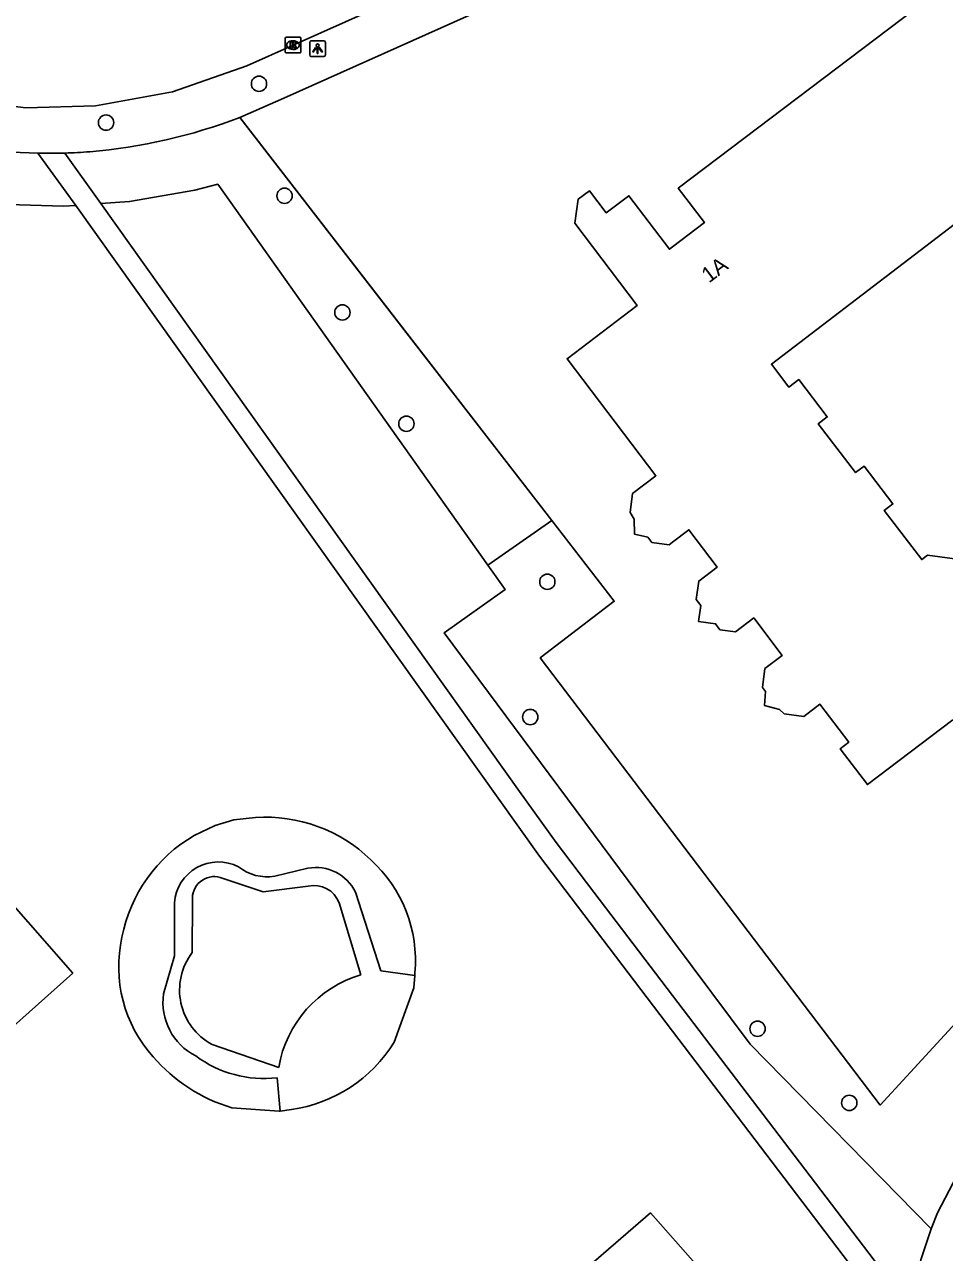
# Model space of a CAD drawing. Extents: x 160026 to 161302, y 384757 to 385701.
# Drawn here: x 160458.6 to 160517.4, y 385295.1 to 385373.5 of the extents above; entities that cross this region are included whole.
import ezdxf

# ---------------------------------------------------------------- set-up
doc = ezdxf.new("R2010")
doc.units = 0
for name, color, linetype in [('IMGEO_Boom', 7, 'Continuous'), ('IMGEO_Grasland_overig', 7, 'Continuous'), ('IMGEO_Groenvoorziening', 7, 'Continuous'), ('IMGEO_Hek', 7, 'Continuous'), ('IMGEO_Kolk', 7, 'Continuous'), ('IMGEO_Lichtpunt', 7, 'Continuous'), ('IMGEO_Pand', 7, 'Continuous'), ('IMGEO_Pand_nummerreeks', 7, 'Continuous'), ('IMGEO_Rijbaan_lokaal_open', 7, 'Continuous'), ('IMGEO_Voetpad_halfverhard', 7, 'Continuous'), ('IMGEO_Voetpad_open', 7, 'Continuous')]:
    doc.layers.add(name, color=color, linetype=linetype)

msp = doc.modelspace()

# ---------------------------------------------------------------- linework, layer by layer
at = {"layer": 'IMGEO_Boom'}
for centre in [(160473.576, 385369.766), (160463.805, 385367.283), (160475.207, 385362.606), (160478.901, 385355.157), (160482.989, 385348.045), (160491.994, 385337.946), (160490.904, 385329.307), (160505.422, 385309.393), (160511.283, 385304.653)]:
    msp.add_circle(centre, 0.489, dxfattribs=at)
at = {"layer": 'IMGEO_Grasland_overig'}
for points in [[(160461.88, 385361.994), (160461.087, 385361.938), (160456.86, 385362.08), (160452.671, 385362.664), (160448.789, 385363.823), (160445.025, 385365.389), (160441.445, 385367.341), (160438.089, 385369.656), (160434.994, 385372.309), (160432.192, 385375.271), (160429.716, 385378.51), (160422.545, 385388.209)], [(160411.46, 385338.612), (160446.304, 385299.232), (160461.68, 385312.949), (160427.278, 385352.217), (160411.46, 385338.612)], [(160473.349, 385322.887), (160471.959, 385322.736), (160470.78, 385322.386), (160469.442, 385321.743)], [(160483.523, 385312.795), (160483.533, 385312.964)], [(160471.841, 385304.342), (160474.856, 385304.126), (160474.927, 385304.136)], [(160498.59, 385297.641), (160504.014, 385291.467), (160501.777, 385289.62), (160497.77, 385286.31), (160497.699, 385286.251), (160492.588, 385292.439), (160498.59, 385297.641)]]:
    msp.add_lwpolyline(points, dxfattribs=at)
for centre, radius, start, end in [((160474.002, 385313.276), 9.633, 45.8152, 93.88797), ((160474.285, 385313.41), 9.638, 120.16528, 169.05992), ((160474.874, 385313.745), 8.694, 354.8462, 47.7819), ((160473.224, 385313.353), 8.611, 167.3483, 221.88306), ((160474.877, 385314.528), 10.628, 220.64892, 253.40274)]:
    msp.add_arc(centre, radius, start, end, dxfattribs=at)
at = {"layer": 'IMGEO_Groenvoorziening'}
for points in [[(160516.512, 385296.611), (160516.917, 385297.636), (160517.913, 385299.544), (160519.103, 385301.336), (160520.351, 385302.847), (160557.933, 385343.775), (160559.699, 385345.73), (160561.451, 385348.128), (160527.799, 385392.373)], [(160492.285, 385341.859), (160482.977, 385353.882), (160472.345, 385367.616)], [(160463.478, 385362.108), (160465.306, 385362.238), (160469.471, 385362.977), (160470.938, 385363.347), (160488.197, 385339.014)], [(160492.285, 385341.859), (160496.272, 385336.709), (160491.543, 385333.08), (160513.262, 385304.517), (160552.433, 385347.155), (160544.709, 385357.108)], [(160488.197, 385339.014), (160492.285, 385341.859)], [(160516.512, 385296.611), (160504.952, 385308.401), (160500, 385315.056), (160485.396, 385334.682), (160489.301, 385337.458), (160488.197, 385339.014)], [(160515.253, 385291.486), (160515.386, 385292.605), (160515.844, 385294.637), (160516.512, 385296.611)]]:
    msp.add_lwpolyline(points, dxfattribs=at)
at = {"layer": 'IMGEO_Hek'}
msp.add_lwpolyline([(160472.367, 385367.588), (160492.285, 385341.859), (160496.272, 385336.709), (160491.543, 385333.08), (160513.262, 385304.517), (160552.433, 385347.155), (160544.709, 385357.108)], dxfattribs=at)
at = {"layer": 'IMGEO_Kolk'}
for p, q in [((160475.25, 385371.809), (160475.25, 385372.661)), ((160475.325, 385372.735), (160476.177, 385372.735)), ((160476.251, 385372.661), (160476.251, 385371.809)), ((160475.761, 385371.955), (160475.736, 385371.955)), ((160475.738, 385372.515), (160475.763, 385372.515)), ((160476.177, 385371.735), (160475.325, 385371.735))]:
    msp.add_line(p, q, dxfattribs=at)
for points in [[(160475.25, 385371.809), (160475.25, 385372.661)], [(160475.325, 385372.735), (160476.177, 385372.735)], [(160476.251, 385372.661), (160476.251, 385371.809)], [(160475.571, 385372.435), (160475.694, 385372.435), (160475.694, 385372.284), (160475.824, 385372.435), (160475.988, 385372.435), (160475.842, 385372.284), (160475.995, 385372.035), (160475.843, 385372.035), (160475.758, 385372.199), (160475.694, 385372.132), (160475.694, 385372.035), (160475.571, 385372.035), (160475.571, 385372.435)], [(160476.177, 385371.735), (160475.325, 385371.735)]]:
    msp.add_lwpolyline(points, dxfattribs=at)
for centre, start, end in [((160475.327, 385372.659), 91.55205, 178.44795), ((160475.327, 385372.659), 91.55205, 178.44795), ((160476.175, 385372.659), 1.55205, 88.44795), ((160476.175, 385372.659), 1.55205, 88.44795), ((160475.327, 385371.811), 181.55205, 268.44795), ((160475.327, 385371.811), 181.55205, 268.44795), ((160476.175, 385371.811), 271.55205, 358.44795), ((160476.175, 385371.811), 271.55205, 358.44795)]:
    msp.add_arc(centre, 0.0765, start, end, dxfattribs=at)
for centre, major_axis, ratio, start_param, end_param in [((160475.737, 385372.235), (-0.387, 0.002), 0.722429, 4.712389, 7.853982), ((160475.762, 385372.235), (-0.39, 0.002), 0.717154, 1.570796, 4.712389)]:
    msp.add_ellipse(centre, major_axis=major_axis, ratio=ratio, start_param=start_param, end_param=end_param, dxfattribs=at)
at = {"layer": 'IMGEO_Lichtpunt'}
for p, q in [((160476.821, 385372.412), (160476.821, 385371.605)), ((160476.821, 385372.412), (160476.821, 385371.605)), ((160477.723, 385372.507), (160476.915, 385372.507)), ((160477.723, 385372.507), (160476.915, 385372.507)), ((160477.817, 385371.605), (160477.817, 385372.412)), ((160477.817, 385371.605), (160477.817, 385372.412)), ((160476.915, 385371.511), (160477.723, 385371.511)), ((160476.915, 385371.511), (160477.723, 385371.511))]:
    msp.add_line(p, q, dxfattribs=at)
for points in [[(160477.195, 385372.076), (160477.234, 385372.048), (160477.046, 385371.786), (160477.008, 385371.813), (160477.195, 385372.076)], [(160477.297, 385372.028), (160477.344, 385372.028), (160477.344, 385371.706), (160477.297, 385371.706), (160477.297, 385372.028)], [(160477.407, 385372.048), (160477.445, 385372.075), (160477.632, 385371.813), (160477.593, 385371.785), (160477.407, 385372.048)]]:
    msp.add_lwpolyline(points, dxfattribs=at)
msp.add_circle((160477.32, 385372.21), 0.0994, dxfattribs=at)
for centre, start, end in [((160476.915, 385372.412), 90, 180), ((160476.915, 385372.412), 90, 180), ((160477.723, 385372.412), 0, 90), ((160477.723, 385372.412), 0, 90), ((160476.915, 385371.605), 180, 270), ((160476.915, 385371.605), 180, 270), ((160477.723, 385371.605), 270, 0), ((160477.723, 385371.605), 270, 360)]:
    msp.add_arc(centre, 0.0946, start, end, dxfattribs=at)
at = {"layer": 'IMGEO_Pand'}
for points in [[(160517.906, 385329.135), (160512.442, 385324.991), (160510.708, 385327.277), (160511.253, 385327.691), (160509.407, 385330.124), (160508.378, 385329.343), (160507.112, 385329.517), (160506.833, 385329.781), (160505.87, 385330.034), (160505.936, 385330.932), (160505.73, 385331.204), (160505.894, 385332.4), (160507.005, 385333.243), (160505.184, 385335.644), (160504.009, 385334.752), (160503.022, 385334.888), (160502.737, 385335.264), (160501.659, 385335.412), (160501.799, 385336.425), (160501.501, 385336.818), (160501.662, 385337.99), (160502.845, 385338.887), (160501.037, 385341.271), (160500, 385340.484), (160499.77, 385340.31), (160498.67, 385340.461), (160498.41, 385340.788), (160497.563, 385340.986), (160497.538, 385341.944), (160497.275, 385342.383), (160497.442, 385343.594), (160498.928, 385344.722), (160493.256, 385352.2), (160497.741, 385355.602), (160493.76, 385360.85), (160493.971, 385362.393), (160494.68, 385362.931), (160495.754, 385361.516), (160497.201, 385362.614), (160499.792, 385359.198), (160500, 385359.356), (160502.028, 385360.894), (160500.361, 385363.091), (160518.877, 385377.137)], [(160518.633, 385339.329), (160516.27, 385339.644), (160515.912, 385339.371), (160513.515, 385342.507), (160514.066, 385342.927), (160512.222, 385345.339), (160511.682, 385344.925), (160509.299, 385348.042), (160509.875, 385348.482), (160508.049, 385350.871), (160507.42, 385350.39), (160506.305, 385351.849), (160520.515, 385362.712)]]:
    msp.add_lwpolyline(points, dxfattribs=at)
at = {"layer": 'IMGEO_Rijbaan_lokaal_open'}
msp.add_lwpolyline([(160454.417, 385368.761), (160458.673, 385368.236), (160463.135, 385368.358), (160468.051, 385369.246), (160472.793, 385370.919), (160475.751, 385372.235), (160485.797, 385376.729)], dxfattribs=at)
at = {"layer": 'IMGEO_Voetpad_halfverhard'}
for points in [[(160459.453, 385365.334), (160461.88, 385361.994)], [(160461.178, 385365.338), (160463.478, 385362.108)], [(160515.022, 385289.483), (160500, 385309.238), (160491.491, 385320.428), (160461.88, 385361.994)], [(160463.478, 385362.108), (160490.216, 385324.557), (160492.555, 385321.291), (160494.973, 385318.127), (160500, 385311.523), (160515.253, 385291.486)], [(160476.691, 385319.644), (160474.583, 385319.139)], [(160471.103, 385319.063), (160473.845, 385318.143), (160476.714, 385318.504)], [(160483.523, 385312.795), (160481.361, 385313.092), (160479.746, 385318.108)], [(160468.173, 385317.444), (160468.181, 385314.049), (160467.481, 385311.621)], [(160469.309, 385314.252), (160469.33, 385317.578)], [(160478.696, 385317.434), (160480.084, 385312.841)], [(160482.207, 385308.529), (160483.476, 385312.002), (160483.523, 385312.795)], [(160474.837, 385306.921), (160470.575, 385308.389)], [(160474.735, 385306.257), (160474.927, 385304.136)], [(160474.927, 385304.136), (160475.646, 385304.232)]]:
    msp.add_lwpolyline(points, dxfattribs=at)
for centre, radius, start, end in [((160470.984, 385317.229), 2.82, 62.85207, 175.62684), ((160474.095, 385322.018), 2.92, 231.33891, 279.6111), ((160477.223, 385316.895), 2.8, 25.67059, 100.94452), ((160470.724, 385317.714), 1.401, 74.32046, 185.57617), ((160477.089, 385316.828), 1.717, 20.66005, 102.6144), ((160472.452, 385311.863), 3.948, 142.75808, 241.61157), ((160482.206, 385305.675), 7.474, 106.49544, 170.40229), ((160471.274, 385311.07), 3.832, 171.73856, 243.05466), ((160474.359, 385313.355), 9.213, 278.03125, 328.41279), ((160473.908, 385313.547), 7.337, 233.43791, 276.47571)]:
    msp.add_arc(centre, radius, start, end, dxfattribs=at)
at = {"layer": 'IMGEO_Voetpad_open'}
msp.add_lwpolyline([(160487.014, 385374.148), (160475.173, 385368.849), (160472.345, 385367.616)], dxfattribs=at)
for centre, radius, start, end in [((160459.846, 385400.166), 34.867, 274.81857, 291.0062), ((160460.283, 385398.381), 33.057, 252.82899, 268.56076), ((160460.237, 385399.148), 33.823, 268.67164, 271.59408), ((160460.167, 385399.778), 34.455, 271.68112, 274.34069)]:
    msp.add_arc(centre, radius, start, end, dxfattribs=at)

# ---------------------------------------------------------------- texts
at = {"layer": 'IMGEO_Pand_nummerreeks'}
msp.add_text('1A', height=1, rotation=37.18022, dxfattribs=at).set_placement((160502.324, 385357.002))

doc.saveas('drawing.dxf')
